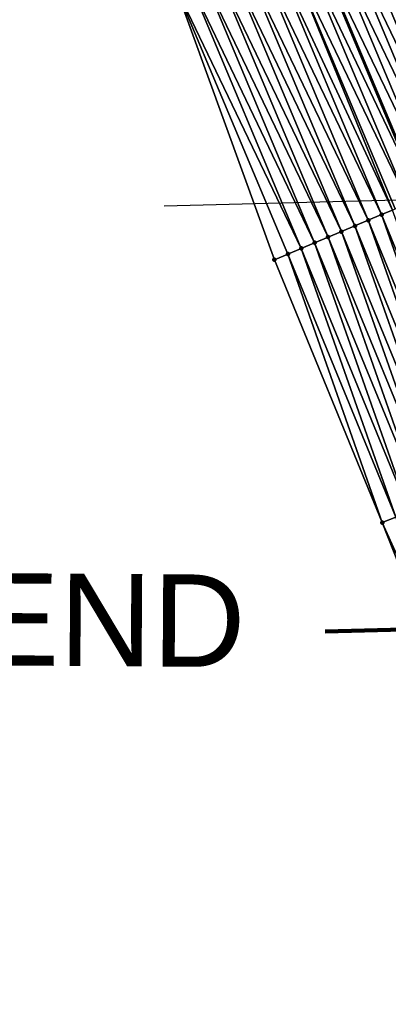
# Model space of a CAD drawing. Header units: feet. Extents: x 2017353 to 2024169, y 808050 to 818690.
# Tile 267 of 305: x 2023353 to 2023379, y 813079 to 813147. Entities that reach past the tile are written whole.
import ezdxf
from ezdxf.enums import TextEntityAlignment as Align

# ---------------------------------------------------------------- set-up
doc = ezdxf.new("R2010")
doc.units = ezdxf.units.FT
doc.header["$MEASUREMENT"] = 0
for name, color, linetype, lineweight in [('EP_Travel Lane', 172, 'Continuous', 53), ('Notes', 3, 'Continuous', 100), ('SB-Road Shots', 141, 'Continuous', 100), ('SB-Road X-Section', 40, 'Continuous', 13)]:
    doc.layers.add(name, color=color, linetype=linetype, lineweight=lineweight)
doc.layers.add('I-77-MM15-17_SB-Surface-BORDER', color=7, linetype='Continuous')
doc.layers.add('I-77-MM15-17_SB-Surface-TIN', color=7, linetype='Continuous')
doc.styles.add('Style-Arial', font='arial.ttf')

msp = doc.modelspace()

# ---------------------------------------------------------------- linework, layer by layer
msp.add_line((2023363.212968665, 813133.8000304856, -590.8548859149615), (2023425.734467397, 813135.3978342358, -590.8548859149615))
at = {"layer": 'EP_Travel Lane'}
msp.add_polyline3d([(2023308.326727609, 813298.5220692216, 325.8202696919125), (2023316.799522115, 813280.4137656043, 326.3695184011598), (2023325.27237764, 813262.3053315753, 326.9134228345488), (2023333.574141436, 813244.1884198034, 327.4170618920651), (2023341.892247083, 813226.0071658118, 327.919239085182), (2023349.923965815, 813207.9166209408, 328.3916564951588), (2023357.687872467, 813189.4876275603, 328.7954989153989), (2023365.451511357, 813171.0592697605, 329.2289544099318), (2023373.134368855, 813152.7711442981, 329.6785621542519), (2023380.875660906, 813134.335843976, 330.1459319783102), (2023388.408183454, 813116.0676421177, 330.4754454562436), (2023395.808713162, 813097.4914697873, 330.877370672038), (2023403.209112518, 813078.9156246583, 331.2970279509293)], dxfattribs=at)
at = {"layer": 'I-77-MM15-17_SB-Surface-BORDER', "color": 3, "linetype": 'Continuous', "lineweight": -3}
msp.add_polyline3d([(2023385.562160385, 813093.4293707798, 330.1621272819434), (2023378.216987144, 813112.0273340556, 329.7568385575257), (2023370.801380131, 813130.0884467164, 329.3363656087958), (2023363.981023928, 813148.9134321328, 329.010089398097)], dxfattribs=at)
at = {"layer": 'I-77-MM15-17_SB-Surface-TIN', "color": 128, "linetype": 'Continuous', "lineweight": -3}
for points in [[(2023385.544910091, 813136.3036554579, 330.484008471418), (2023377.803454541, 813154.7393061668, 330.0365616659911), (2023376.88198133, 813154.3508617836, 329.9651784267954)], [(2023386.466442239, 813136.6919594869, 330.5475422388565), (2023378.724927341, 813155.1277515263, 330.1079994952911), (2023377.803454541, 813154.7393061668, 330.0365616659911)], [(2023385.544910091, 813136.3036554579, 330.484008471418), (2023386.466442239, 813136.6919594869, 330.5475422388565), (2023377.803454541, 813154.7393061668, 330.0365616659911)], [(2023383.701943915, 813135.5268137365, 330.3438734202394), (2023375.960506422, 813153.9624214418, 329.894021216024), (2023375.039029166, 813153.5739866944, 329.8231768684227)], [(2023384.623418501, 813135.9152548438, 330.415073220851), (2023376.88198133, 813154.3508617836, 329.9651784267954), (2023375.960506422, 813153.9624214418, 329.894021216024)], [(2023383.701943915, 813135.5268137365, 330.3438734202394), (2023384.623418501, 813135.9152548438, 330.415073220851), (2023375.960506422, 813153.9624214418, 329.894021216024)], [(2023384.623418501, 813135.9152548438, 330.415073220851), (2023385.544910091, 813136.3036554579, 330.484008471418), (2023376.88198133, 813154.3508617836, 329.9651784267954)], [(2023381.85886637, 813134.7502372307, 330.2185704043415), (2023374.117548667, 813153.1855596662, 329.7527642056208), (2023373.196063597, 813152.797143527, 329.6829605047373)], [(2023382.780490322, 813135.1383226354, 330.269877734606), (2023375.039029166, 813153.5739866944, 329.8231768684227), (2023374.117548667, 813153.1855596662, 329.7527642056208)], [(2023381.85886637, 813134.7502372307, 330.2185704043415), (2023382.780490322, 813135.1383226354, 330.269877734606), (2023374.117548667, 813153.1855596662, 329.7527642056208)], [(2023382.780490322, 813135.1383226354, 330.269877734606), (2023383.701943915, 813135.5268137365, 330.3438734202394), (2023375.039029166, 813153.5739866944, 329.8231768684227)], [(2023372.274547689, 813152.4088008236, 329.6172636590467), (2023380.875660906, 813134.335843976, 330.1459319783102), (2023373.134368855, 813152.7711442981, 329.6785621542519)], [(2023380.937367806, 813134.3618532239, 330.150563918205), (2023373.196063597, 813152.797143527, 329.6829605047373), (2023373.134368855, 813152.7711442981, 329.6785621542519)], [(2023380.937367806, 813134.3618532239, 330.150563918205), (2023373.134368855, 813152.7711442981, 329.6785621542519), (2023380.875660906, 813134.335843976, 330.1459319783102)], [(2023380.937367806, 813134.3618532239, 330.150563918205), (2023381.85886637, 813134.7502372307, 330.2185704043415), (2023373.196063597, 813152.797143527, 329.6829605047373)], [(2023378.910013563, 813133.5071167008, 329.9882273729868), (2023371.352999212, 813152.0205356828, 329.5559044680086), (2023370.431486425, 813151.6321855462, 329.4897919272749)], [(2023380.015877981, 813133.9734484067, 330.0813936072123), (2023372.274547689, 813152.4088008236, 329.6172636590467), (2023371.352999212, 813152.0205356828, 329.5559044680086)], [(2023378.910013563, 813133.5071167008, 329.9882273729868), (2023379.094450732, 813133.5848945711, 330.0038895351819), (2023371.352999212, 813152.0205356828, 329.5559044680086)], [(2023379.094450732, 813133.5848945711, 330.0038895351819), (2023380.015877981, 813133.9734484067, 330.0813936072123), (2023371.352999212, 813152.0205356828, 329.5559044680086)], [(2023380.015877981, 813133.9734484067, 330.0813936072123), (2023380.875660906, 813134.335843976, 330.1459319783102), (2023372.274547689, 813152.4088008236, 329.6172636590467)], [(2023377.251606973, 813132.8077613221, 329.8474509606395), (2023369.51000193, 813151.243768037, 329.4199116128), (2023368.588525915, 813150.8553303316, 329.3489018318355)], [(2023378.173059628, 813133.1962546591, 329.9215716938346), (2023370.431486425, 813151.6321855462, 329.4897919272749), (2023369.51000193, 813151.243768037, 329.4199116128)], [(2023377.251606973, 813132.8077613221, 329.8474509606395), (2023378.173059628, 813133.1962546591, 329.9215716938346), (2023369.51000193, 813151.243768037, 329.4199116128)], [(2023378.173059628, 813133.1962546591, 329.9215716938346), (2023378.910013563, 813133.5071167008, 329.9882273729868), (2023370.431486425, 813151.6321855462, 329.4897919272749)], [(2023375.408667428, 813132.0308561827, 329.7037692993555), (2023367.667045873, 813150.466902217, 329.2784284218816), (2023366.745527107, 813150.0785663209, 329.2131122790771)], [(2023376.3301229, 813132.4193428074, 329.7775146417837), (2023368.588525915, 813150.8553303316, 329.3489018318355), (2023367.667045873, 813150.466902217, 329.2784284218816)], [(2023375.408667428, 813132.0308561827, 329.7037692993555), (2023376.3301229, 813132.4193428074, 329.7775146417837), (2023367.667045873, 813150.466902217, 329.2784284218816)], [(2023376.3301229, 813132.4193428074, 329.7775146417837), (2023377.251606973, 813132.8077613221, 329.8474509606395), (2023368.588525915, 813150.8553303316, 329.3489018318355)], [(2023374.487267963, 813131.6422361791, 329.6225648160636), (2023366.745527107, 813150.0785663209, 329.2131122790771), (2023365.824025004, 813149.6901907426, 329.1455769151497)], [(2023374.487267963, 813131.6422361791, 329.6225648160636), (2023375.408667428, 813132.0308561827, 329.7037692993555), (2023366.745527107, 813150.0785663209, 329.2131122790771)], [(2023372.644293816, 813130.8654134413, 329.4834914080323), (2023364.902494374, 813149.3018830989, 329.0818407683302), (2023363.981023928, 813148.9134321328, 329.010089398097)], [(2023373.565797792, 813131.253784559, 329.5507770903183), (2023365.824025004, 813149.6901907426, 329.1455769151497), (2023364.902494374, 813149.3018830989, 329.0818407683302)], [(2023372.644293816, 813130.8654134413, 329.4834914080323), (2023373.565797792, 813131.253784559, 329.5507770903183), (2023364.902494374, 813149.3018830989, 329.0818407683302)], [(2023373.565797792, 813131.253784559, 329.5507770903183), (2023374.487267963, 813131.6422361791, 329.6225648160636), (2023365.824025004, 813149.6901907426, 329.1455769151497)], [(2023370.801380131, 813130.0884467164, 329.3363656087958), (2023371.722840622, 813130.4769213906, 329.4094426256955), (2023363.981023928, 813148.9134321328, 329.010089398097)], [(2023371.722840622, 813130.4769213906, 329.4094426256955), (2023372.644293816, 813130.8654134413, 329.4834914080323), (2023363.981023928, 813148.9134321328, 329.010089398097)], [(2023385.653893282, 813114.9756444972, 330.2785623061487), (2023378.910013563, 813133.5071167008, 329.9882273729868), (2023378.173059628, 813133.1962546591, 329.9215716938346)], [(2023384.724273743, 813114.6071215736, 330.2142065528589), (2023378.173059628, 813133.1962546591, 329.9215716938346), (2023377.251606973, 813132.8077613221, 329.8474509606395)], [(2023384.724273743, 813114.6071215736, 330.2142065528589), (2023385.653893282, 813114.9756444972, 330.2785623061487), (2023378.173059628, 813133.1962546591, 329.9215716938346)], [(2023382.865030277, 813113.8700868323, 330.0860962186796), (2023376.3301229, 813132.4193428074, 329.7775146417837), (2023375.408667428, 813132.0308561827, 329.7037692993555)], [(2023383.794648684, 813114.2386126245, 330.1506072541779), (2023377.251606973, 813132.8077613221, 329.8474509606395), (2023376.3301229, 813132.4193428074, 329.7775146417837)], [(2023382.865030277, 813113.8700868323, 330.0860962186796), (2023383.794648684, 813114.2386126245, 330.1506072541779), (2023376.3301229, 813132.4193428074, 329.7775146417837)], [(2023383.794648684, 813114.2386126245, 330.1506072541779), (2023384.724273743, 813114.6071215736, 330.2142065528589), (2023377.251606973, 813132.8077613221, 329.8474509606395)], [(2023381.005810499, 813113.1329921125, 329.9547391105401), (2023374.487267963, 813131.6422361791, 329.6225648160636), (2023373.565797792, 813131.253784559, 329.5507770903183)], [(2023381.935423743, 813113.501530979, 330.0199578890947), (2023375.408667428, 813132.0308561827, 329.7037692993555), (2023374.487267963, 813131.6422361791, 329.6225648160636)], [(2023381.005810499, 813113.1329921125, 329.9547391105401), (2023381.935423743, 813113.501530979, 330.0199578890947), (2023374.487267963, 813131.6422361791, 329.6225648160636)], [(2023381.935423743, 813113.501530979, 330.0199578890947), (2023382.865030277, 813113.8700868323, 330.0860962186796), (2023375.408667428, 813132.0308561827, 329.7037692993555)], [(2023379.14659313, 813112.3958912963, 329.8230519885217), (2023372.644293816, 813130.8654134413, 329.4834914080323), (2023371.722840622, 813130.4769213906, 329.4094426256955)], [(2023380.076194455, 813112.7644603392, 329.8899042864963), (2023373.565797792, 813131.253784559, 329.5507770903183), (2023372.644293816, 813130.8654134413, 329.4834914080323)], [(2023379.14659313, 813112.3958912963, 329.8230519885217), (2023380.076194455, 813112.7644603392, 329.8899042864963), (2023372.644293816, 813130.8654134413, 329.4834914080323)], [(2023380.076194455, 813112.7644603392, 329.8899042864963), (2023381.005810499, 813113.1329921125, 329.9547391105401), (2023373.565797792, 813131.253784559, 329.5507770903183)], [(2023378.216987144, 813112.0273340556, 329.7568385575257), (2023371.722840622, 813130.4769213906, 329.4094426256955), (2023370.801380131, 813130.0884467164, 329.3363656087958)], [(2023378.216987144, 813112.0273340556, 329.7568385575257), (2023379.14659313, 813112.3958912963, 329.8230519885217), (2023371.722840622, 813130.4769213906, 329.4094426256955)], [(2023386.491770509, 813093.7979175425, 330.2277734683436), (2023379.14659313, 813112.3958912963, 329.8230519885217), (2023378.216987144, 813112.0273340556, 329.7568385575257)], [(2023385.562160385, 813093.4293707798, 330.1621272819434), (2023386.491770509, 813093.7979175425, 330.2277734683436), (2023378.216987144, 813112.0273340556, 329.7568385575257)]]:
    msp.add_3dface(points, dxfattribs=at)
at = {"layer": 'Notes'}
msp.add_line((2023374.298518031, 813104.5489227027, 329.5022869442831), (2023426.373080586, 813105.8760950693, 333.0328503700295), dxfattribs=at)
at = {"layer": 'SB-Road Shots', "lineweight": 100}
for p in [(2023378.173059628, 813133.1962546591, 329.9215716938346), (2023376.3301229, 813132.4193428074, 329.7775146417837), (2023377.251606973, 813132.8077613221, 329.8474509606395), (2023374.487267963, 813131.6422361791, 329.6225648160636), (2023375.408667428, 813132.0308561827, 329.7037692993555), (2023372.644293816, 813130.8654134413, 329.4834914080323), (2023373.565797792, 813131.253784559, 329.5507770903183), (2023371.722840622, 813130.4769213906, 329.4094426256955), (2023370.801380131, 813130.0884467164, 329.3363656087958), (2023378.216987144, 813112.0273340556, 329.7568385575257)]:
    msp.add_point(p, dxfattribs=at)
at = {"layer": 'SB-Road X-Section', "extrusion": (0.3870951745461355, -0.9218358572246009, 0.01939015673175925), "elevation": 33670.98729714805, "flags": 128}
msp.add_lwpolyline([(2180424.091348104, -321.0260776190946), (2180423.417704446, -321.0531455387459), (2180422.417704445, -321.1102137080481), (2180421.417704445, -321.1511555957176), (2180420.417704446, -321.1985316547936), (2180419.417704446, -321.2624495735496), (2180418.417704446, -321.3253466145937), (2180417.417704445, -321.3866266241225), (2180416.417704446, -321.4508152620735), (2180415.417704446, -321.5060644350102), (2180414.417704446, -321.5582428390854), (2180413.417704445, -321.6164879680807), (2180412.417704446, -321.6771182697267), (2180411.417704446, -321.7389372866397), (2180410.417704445, -321.8012806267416), (2180409.417704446, -321.8643120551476), (2180408.487919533, -321.9238590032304), (2180408.417704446, -321.928467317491), (2180407.417704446, -321.9960869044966), (2180406.417704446, -322.0664994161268), (2180405.417704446, -322.1384705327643), (2180404.417704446, -322.2071687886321), (2180403.417704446, -322.2712488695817), (2180402.417704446, -322.3361016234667), (2180401.417704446, -322.3987919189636), (2180400.417704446, -322.4623376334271), (2180399.417704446, -322.5312858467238), (2180398.417704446, -322.6024990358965), (2180397.417704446, -322.676508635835), (2180396.417704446, -322.7278256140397), (2180395.417704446, -322.7958448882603), (2180394.417704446, -322.8650282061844), (2180393.417704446, -322.9425468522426), (2180393.21753858, -322.9582119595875), (2180392.417704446, -323.0248801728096), (2180391.417704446, -323.0990148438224), (2180390.417704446, -323.1689643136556), (2180389.417704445, -323.242723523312), (2180388.417704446, -323.3239432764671), (2180387.417704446, -323.3957445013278), (2180386.417704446, -323.4630428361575), (2180385.417704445, -323.5371055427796), (2180384.417704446, -323.6101963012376)], dxfattribs=at)
at = {"layer": 'SB-Road X-Section', "extrusion": (0.3672616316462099, -0.9299056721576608, 0.01985786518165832), "elevation": -13001.75264261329, "flags": 128}
msp.add_lwpolyline([(2180644.85409294, 590.6320033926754), (2180644.717530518, 590.6230636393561), (2180643.717530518, 590.5570010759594), (2180642.717530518, 590.4911280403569), (2180641.717530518, 590.4314063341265), (2180640.717530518, 590.3599047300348), (2180639.717530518, 590.2966504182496), (2180638.717530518, 590.2334687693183), (2180637.717530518, 590.1674655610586), (2180636.717530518, 590.0998534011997), (2180635.717530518, 590.0353249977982), (2180634.717530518, 589.9762311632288), (2180633.717530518, 589.9057258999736), (2180632.717530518, 589.8380686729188), (2180631.717530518, 589.773376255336), (2180630.717530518, 589.7081304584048), (2180629.717530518, 589.6436321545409), (2180628.717530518, 589.5788827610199), (2180627.717530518, 589.5147763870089), (2180626.717530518, 589.4478409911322), (2180625.717530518, 589.3808017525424), (2180624.717530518, 589.3164107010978), (2180623.717530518, 589.2525971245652), (2180622.884854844, 589.1994629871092), (2180622.717530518, 589.188287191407), (2180621.717530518, 589.1202981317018), (2180620.717530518, 589.0510849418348), (2180619.717530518, 588.9821671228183), (2180618.717530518, 588.9137093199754), (2180617.717530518, 588.8461810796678), (2180616.717530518, 588.7811816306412), (2180615.717530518, 588.7115560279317), (2180614.717530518, 588.6449649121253), (2180613.717530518, 588.5816739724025), (2180612.717530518, 588.517305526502), (2180611.717530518, 588.4536936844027), (2180610.717530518, 588.3891699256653), (2180609.717530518, 588.3230185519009), (2180608.717530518, 588.2577869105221), (2180607.717530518, 588.1929392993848), (2180606.717530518, 588.1260738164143), (2180605.717530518, 588.0598473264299)], dxfattribs=at)

# ---------------------------------------------------------------- texts
at = {"layer": 'Notes', "style": 'Style-Arial'}
msp.add_text('BRIDGE END', height=6.343969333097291, rotation=359.6327510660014, dxfattribs=at).set_placement((2023313.680911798, 813108.7916194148, -590.8548859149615), align=Align.TOP_LEFT)

doc.saveas('drawing.dxf')
